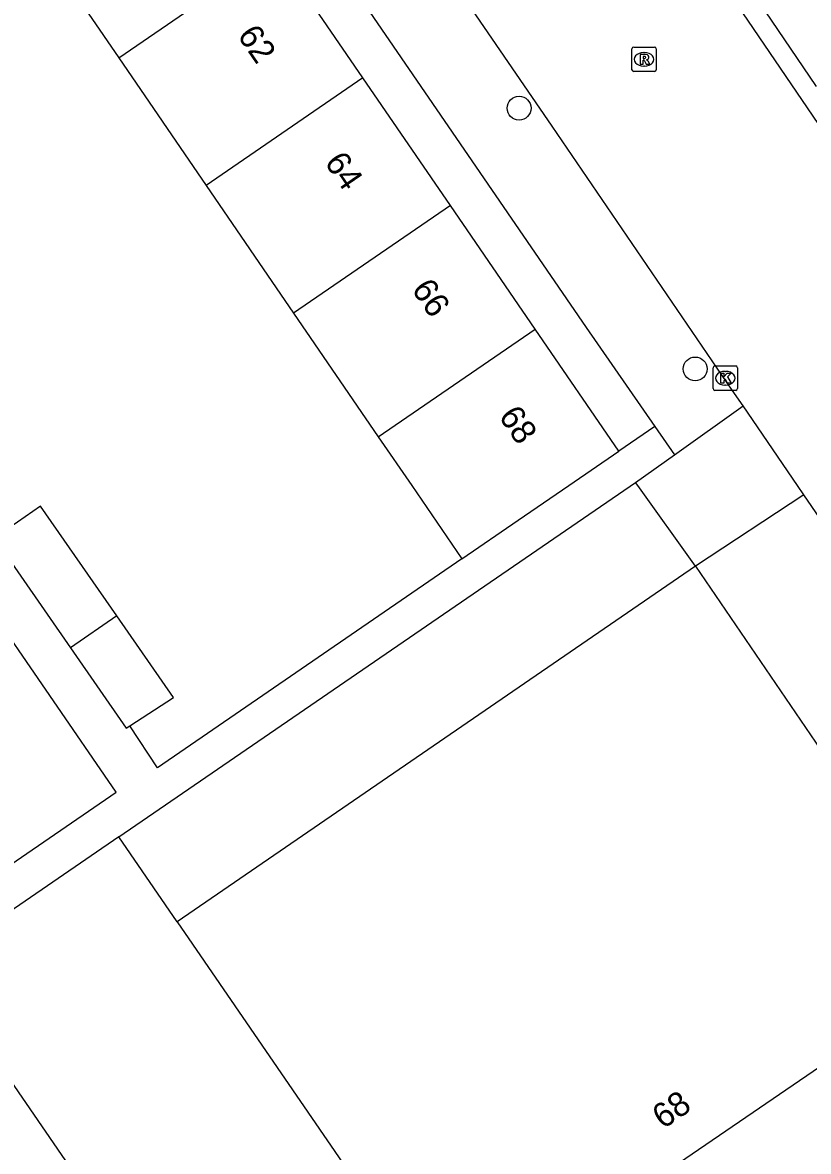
# Model space of a CAD drawing. Extents: x 157466 to 158888, y 383063 to 384677.
# Drawn here: x 158629.25 to 158661.43, y 383722.72 to 383768.97 of the extents above; entities that cross this region are included whole.
import ezdxf

# ---------------------------------------------------------------- set-up
doc = ezdxf.new("R2010")
doc.units = 0
for name, color, linetype in [('IMGEO_Boom', 7, 'Continuous'), ('IMGEO_Kolk', 7, 'Continuous'), ('IMGEO_Pand', 7, 'Continuous'), ('IMGEO_Pand_nummerreeks', 7, 'Continuous'), ('IMGEO_Rijbaan_lokaal_open', 7, 'Continuous'), ('IMGEO_Rioolput', 7, 'Continuous'), ('IMGEO_Voetpad_open', 7, 'Continuous')]:
    doc.layers.add(name, color=color, linetype=linetype)

msp = doc.modelspace()

# ---------------------------------------------------------------- linework, layer by layer
at = {"layer": 'IMGEO_Boom'}
for centre in [(158649.579, 383765.462), (158656.792, 383754.78)]:
    msp.add_circle(centre, 0.489, dxfattribs=at)
at = {"layer": 'IMGEO_Kolk'}
for p, q in [((158657.522, 383753.975), (158657.522, 383754.827)), ((158657.597, 383754.901), (158658.449, 383754.901)), ((158658.523, 383754.827), (158658.523, 383753.975)), ((158658.01, 383754.681), (158658.035, 383754.681)), ((158658.449, 383753.901), (158657.597, 383753.901)), ((158658.033, 383754.121), (158658.008, 383754.121))]:
    msp.add_line(p, q, dxfattribs=at)
for points in [[(158657.522, 383753.975), (158657.522, 383754.827)], [(158657.597, 383754.901), (158658.449, 383754.901)], [(158658.523, 383754.827), (158658.523, 383753.975)], [(158657.843, 383754.601), (158657.966, 383754.601), (158657.966, 383754.45), (158658.096, 383754.601), (158658.26, 383754.601), (158658.114, 383754.45), (158658.267, 383754.201), (158658.115, 383754.201), (158658.03, 383754.365), (158657.966, 383754.298), (158657.966, 383754.201), (158657.843, 383754.201), (158657.843, 383754.601)], [(158658.449, 383753.901), (158657.597, 383753.901)]]:
    msp.add_lwpolyline(points, dxfattribs=at)
for centre, start, end in [((158657.599, 383754.825), 91.552, 178.448), ((158657.599, 383754.825), 91.552, 178.448), ((158658.447, 383754.825), 1.552, 88.448), ((158658.447, 383754.825), 1.552, 88.448), ((158657.599, 383753.977), 181.552, 268.448), ((158657.599, 383753.977), 181.552, 268.448), ((158658.447, 383753.977), 271.552, 358.448), ((158658.447, 383753.977), 271.552, 358.448)]:
    msp.add_arc(centre, 0.0765, start, end, dxfattribs=at)
for centre, major_axis, ratio, start_param, end_param in [((158658.009, 383754.401), (-0.387, 0.002), 0.722429, 4.712389, 7.853982), ((158658.034, 383754.401), (-0.39, 0.002), 0.717154, 1.570796, 4.712389)]:
    msp.add_ellipse(centre, major_axis=major_axis, ratio=ratio, start_param=start_param, end_param=end_param, dxfattribs=at)
at = {"layer": 'IMGEO_Pand'}
for points in [[(158629.572, 383772.809), (158633.184, 383767.531)], [(158633.184, 383767.531), (158639.6, 383771.932)], [(158643.183, 383766.706), (158639.6, 383771.932)], [(158633.184, 383767.531), (158636.763, 383762.302)], [(158643.183, 383766.706), (158636.763, 383762.302)], [(158646.77, 383761.474), (158643.183, 383766.706)], [(158636.763, 383762.302), (158640.345, 383757.069)], [(158646.77, 383761.474), (158640.345, 383757.069)], [(158650.244, 383756.407), (158646.77, 383761.474)], [(158640.345, 383757.069), (158643.815, 383751.999)], [(158643.815, 383751.999), (158650.244, 383756.407)], [(158653.669, 383751.412), (158650.244, 383756.407)], [(158643.815, 383751.999), (158645.183, 383750), (158647.238, 383746.997)], [(158647.238, 383746.997), (158649.547, 383748.583), (158651.612, 383750), (158653.669, 383751.412)], [(158633.109, 383744.659), (158629.985, 383749.158), (158628.081, 383747.851)], [(158628.081, 383747.851), (158631.205, 383743.352)], [(158656.803, 383746.699), (158635.576, 383732.129)], [(158656.803, 383746.699), (158665.602, 383733.777), (158667.955, 383730.322)], [(158633.109, 383744.659), (158631.205, 383743.352)], [(158633.646, 383740.163), (158635.425, 383741.323), (158633.109, 383744.659)], [(158631.205, 383743.352), (158633.49, 383740.061), (158633.646, 383740.163)], [(158633.185, 383735.612), (158625.509, 383730.343)], [(158635.576, 383732.129), (158633.185, 383735.612)], [(158635.576, 383732.129), (158646.752, 383715.839)], [(158625.509, 383730.343), (158639.063, 383710.588)], [(158667.955, 383730.322), (158646.752, 383715.839)]]:
    msp.add_lwpolyline(points, dxfattribs=at)
at = {"layer": 'IMGEO_Rijbaan_lokaal_open'}
for points in [[(158655.585, 383773.972), (158657.617, 383771.002), (158662.043, 383764.496)], [(158658.76, 383753.265), (158658.306, 383753.912), (158650.939, 383764.724), (158645.69, 383772.392), (158644.96, 383773.449)], [(158661.242, 383749.62), (158660.983, 383750), (158658.76, 383753.265)], [(158664.575, 383744.763), (158661.242, 383749.62)]]:
    msp.add_lwpolyline(points, dxfattribs=at)
at = {"layer": 'IMGEO_Rioolput'}
for p, q in [((158654.198, 383767.039), (158654.198, 383767.891)), ((158654.273, 383767.965), (158655.125, 383767.965)), ((158655.199, 383767.891), (158655.199, 383767.039)), ((158654.686, 383767.745), (158654.711, 383767.745)), ((158655.125, 383766.965), (158654.273, 383766.965)), ((158654.709, 383767.185), (158654.684, 383767.185))]:
    msp.add_line(p, q, dxfattribs=at)
for points in [[(158654.198, 383767.039), (158654.198, 383767.891)], [(158654.273, 383767.965), (158655.125, 383767.965)], [(158655.199, 383767.891), (158655.199, 383767.039)], [(158654.787, 383767.663), (158654.535, 383767.665), (158654.535, 383767.265)], [(158654.535, 383767.265), (158654.659, 383767.265), (158654.659, 383767.427), (158654.67, 383767.427)], [(158654.713, 383767.584), (158654.659, 383767.584), (158654.659, 383767.503)], [(158654.659, 383767.503), (158654.711, 383767.503)], [(158654.717, 383767.398), (158654.788, 383767.265), (158654.928, 383767.265), (158654.863, 383767.391)], [(158655.125, 383766.965), (158654.273, 383766.965)]]:
    msp.add_lwpolyline(points, dxfattribs=at)
for centre, radius, start, end in [((158654.275, 383767.889), 0.0765, 91.552, 178.448), ((158654.275, 383767.889), 0.0765, 91.552, 178.448), ((158655.123, 383767.889), 0.0765, 1.552, 88.448), ((158655.123, 383767.889), 0.0765, 1.552, 88.448), ((158654.669, 383767.374), 0.0533, 26.0293, 88.6989), ((158654.695, 383767.692), 0.19, 274.7715, 282.9687), ((158654.719, 383767.488), 0.0964, 77.0061, 93.1865), ((158654.733, 383767.545), 0.0378, 276.6634, 79.6772), ((158654.786, 383767.553), 0.109, 350.3612, 89.416), ((158654.784, 383767.553), 0.112, 277.5842, 350.9817), ((158654.768, 383767.338), 0.108, 29.5134, 73.7905), ((158654.275, 383767.041), 0.0765, 181.552, 268.448), ((158654.275, 383767.041), 0.0765, 181.552, 268.448), ((158655.123, 383767.041), 0.0765, 271.552, 358.448), ((158655.123, 383767.041), 0.0765, 271.552, 358.448)]:
    msp.add_arc(centre, radius, start, end, dxfattribs=at)
for centre, major_axis, ratio, start_param, end_param in [((158654.685, 383767.465), (-0.387, 0.002), 0.722429, 4.712389, 7.853982), ((158654.71, 383767.465), (-0.39, 0.002), 0.717154, 1.570796, 4.712389)]:
    msp.add_ellipse(centre, major_axis=major_axis, ratio=ratio, start_param=start_param, end_param=end_param, dxfattribs=at)
at = {"layer": 'IMGEO_Voetpad_open'}
for points in [[(158588.131, 383850.092), (158652.33, 383756.474), (158655.135, 383752.418)], [(158621.875, 383729.755), (158633.086, 383737.444), (158586.888, 383804.774)], [(158661.756, 383766.347), (158659.393, 383769.832), (158661.883, 383771.482), (158664.641, 383767.453)], [(158655.938, 383751.256), (158658.76, 383753.265)], [(158655.135, 383752.418), (158653.669, 383751.412)], [(158655.135, 383752.418), (158655.938, 383751.256)], [(158654.352, 383750.128), (158655.938, 383751.256)], [(158633.185, 383735.612), (158654.352, 383750.128)], [(158656.803, 383746.699), (158654.443, 383750), (158654.352, 383750.128)], [(158661.242, 383749.62), (158656.803, 383746.699)], [(158647.238, 383746.997), (158634.773, 383738.435), (158633.646, 383740.163)]]:
    msp.add_lwpolyline(points, dxfattribs=at)

# ---------------------------------------------------------------- texts
at = {"layer": 'IMGEO_Pand_nummerreeks'}
for s, rotation, p in [('62', 304.4361, (158638.017, 383768.439)), ('64', 304.4361, (158641.584, 383763.238)), ('66', 304.4361, (158645.149, 383758.038)), ('68', 304.4361, (158648.716, 383752.836)), ('68', 34.3374, (158655.475, 383723.614))]:
    msp.add_text(s, height=1, rotation=rotation, dxfattribs=at).set_placement(p)

doc.saveas('drawing.dxf')
